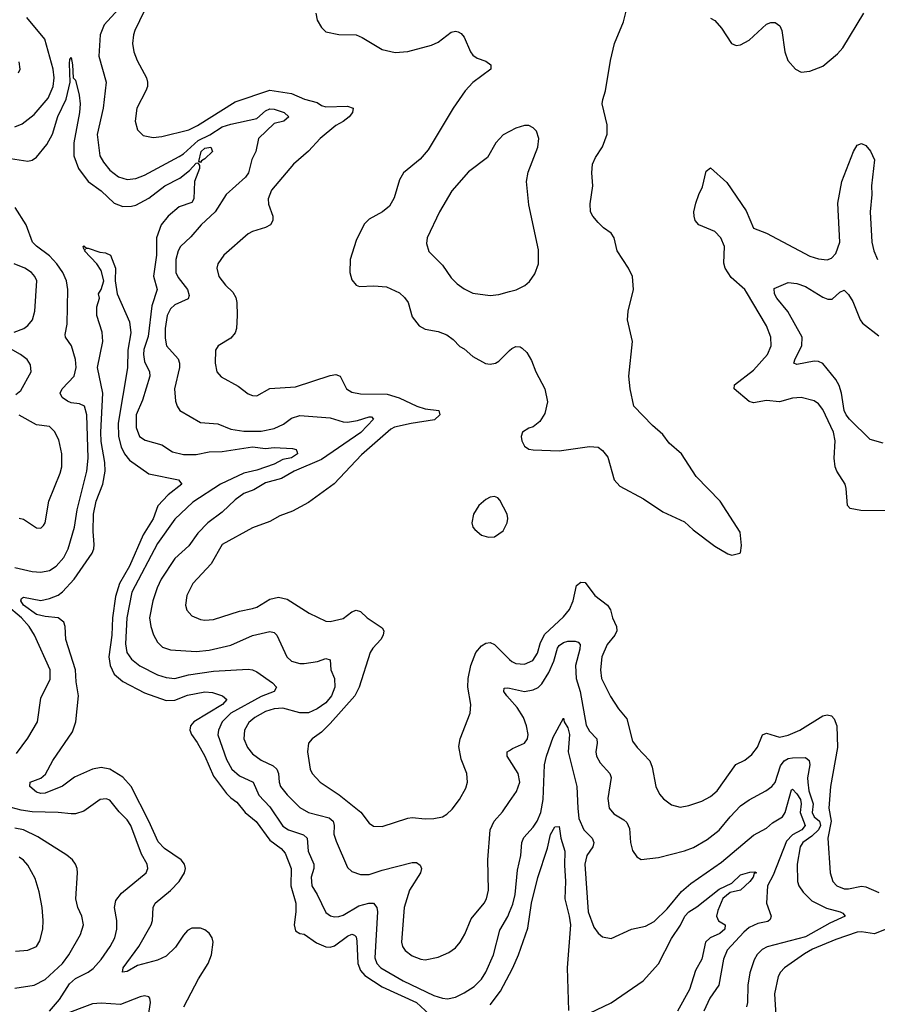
# Model space of a CAD drawing. Header units: inches. Extents: x 1173000 to 1307049, y 522583 to 678455.
# Tile 471 of 617: x 1217732 to 1221703, y 632822 to 637379. Entities that reach past the tile are written whole.
import ezdxf

# ---------------------------------------------------------------- set-up
doc = ezdxf.new("R2010")
doc.units = ezdxf.units.IN
doc.header["$MEASUREMENT"] = 0
doc.layers.add('B2613', color=7, linetype='Continuous')
doc.layers.add('B2623', color=7, linetype='Continuous')

msp = doc.modelspace()

# ---------------------------------------------------------------- linework, layer by layer
at = {"layer": 'B2613', "color": 5}
for points, elevation in [([(1218330, 637463.6), (1218265, 637330), (1218259.3, 637310), (1218255, 637270), (1218260.2, 637230), (1218275.5, 637190), (1218319.7, 637110), (1218323.9, 637090), (1218323.6, 637070), (1218316.9, 637050), (1218274.7, 636970), (1218266.9, 636910), (1218278, 636870), (1218304.1, 636844.1), (1218350, 636834.2), (1218390, 636838.8), (1218515.3, 636870), (1218555.9, 636890), (1218730, 636998.7), (1218890, 637053.6), (1218990, 637037.6), (1219050.9, 637010.9), (1219110, 636995.8), (1219130, 636982.2), (1219150, 636975.9), (1219250, 636978.6), (1219275.6, 636970), (1219273.5, 636950), (1219257.7, 636930), (1219230, 636908.4), (1219195.9, 636890), (1219124, 636830), (1219070, 636771), (1219000.2, 636710), (1218897.8, 636590), (1218883.2, 636550), (1218884.9, 636524.9), (1218903.6, 636470), (1218904.6, 636450), (1218894, 636430), (1218870, 636418), (1218810, 636399.3), (1218790, 636387.6), (1218677, 636290), (1218650.3, 636250), (1218644.6, 636230), (1218654.9, 636190), (1218685.7, 636150), (1218718.4, 636118.4), (1218733.4, 636093.4), (1218738.3, 636070), (1218739.5, 636010), (1218736.4, 635950), (1218730, 635929.2), (1218710, 635904.5), (1218650.7, 635870), (1218639.3, 635850), (1218637.4, 635790), (1218645.7, 635750), (1218665.6, 635725.6), (1218743.8, 635683.8), (1218790, 635647.4), (1218810, 635639.5), (1218830, 635638.7), (1218890, 635671.6), (1219010, 635680.6), (1219170, 635732.9), (1219196.6, 635736.6), (1219216.4, 635730), (1219245.2, 635670), (1219270, 635655.2), (1219310, 635647.8), (1219433.3, 635646.7), (1219489.7, 635629.7), (1219570.3, 635590), (1219610, 635578), (1219673.4, 635570), (1219676.8, 635550), (1219653.3, 635526.7), (1219544.6, 635510), (1219467.4, 635492.6), (1219450, 635484.1), (1219315.2, 635364.8), (1219188.4, 635231.6), (1219070, 635144.6), (1218995.1, 635104.9), (1218936.6, 635083.4), (1218890, 635056.4), (1218810, 635027.8), (1218670.2, 634950), (1218618.8, 634861.2), (1218534.3, 634770), (1218505.9, 634714.1), (1218500.2, 634670), (1218506.5, 634646.5), (1218530, 634620.2), (1218570, 634602.9), (1218590, 634599.7), (1218630, 634603), (1218750, 634641.8), (1218810, 634653.7), (1218830, 634659.7), (1218890, 634697.4), (1218930, 634706.7), (1218970, 634696.6), (1219072.5, 634632.5), (1219150, 634594.7), (1219170, 634594), (1219230, 634608), (1219270, 634638.2), (1219290, 634646.9), (1219310, 634640.2), (1219341.7, 634610), (1219410, 634563.8), (1219417.7, 634550), (1219414.7, 634530), (1219404.5, 634510), (1219367.2, 634470), (1219355, 634450), (1219304.7, 634290), (1219284, 634250), (1219170, 634122.2), (1219130, 634081.8), (1219086.3, 634050), (1219070.2, 634030), (1219064.9, 633990), (1219077.3, 633910), (1219086.3, 633890), (1219123.6, 633850), (1219211, 633791), (1219311.2, 633711.2), (1219350, 633660.3), (1219370, 633646), (1219410, 633644), (1219530, 633683.6), (1219550, 633686.7), (1219610, 633680.2), (1219650, 633681.7), (1219690, 633688.9), (1219710, 633701.1), (1219734.9, 633725.1), (1219768.6, 633770), (1219797.3, 633822.7), (1219806, 633850), (1219802.7, 633890), (1219776, 633956), (1219765.3, 634014.7), (1219771.1, 634050), (1219818, 634170), (1219820.5, 634210), (1219807.7, 634290), (1219807.9, 634330), (1219820.3, 634390), (1219844.1, 634450), (1219870, 634481.3), (1219890, 634493.2), (1219910, 634496.5), (1219930, 634486.7), (1220000, 634418.2)], 980), ([(1218190, 637428.9), (1218123.7, 637356.3), (1218104.4, 637310), (1218099.2, 637210), (1218132.1, 637090), (1218118.7, 636970), (1218091.6, 636848.4), (1218103.7, 636750), (1218119.7, 636719.7), (1218150, 636683.2), (1218190, 636652.8), (1218230, 636639.7), (1218270, 636643.9), (1218310, 636659.8), (1218470, 636746.1), (1218490, 636758.8), (1218559.2, 636820.8), (1218612.8, 636847.2), (1218670, 636882.9), (1218710, 636896.4), (1218830, 636921.8), (1218870, 636957.3), (1218890, 636966.2), (1218910, 636965.4), (1218956.9, 636950), (1218979.1, 636930), (1218955.8, 636910), (1218910, 636898.7), (1218838.7, 636830), (1218825.7, 636770), (1218807.1, 636732.9), (1218791.1, 636670), (1218777.6, 636650), (1218688.9, 636570), (1218638, 636490), (1218572.1, 636430), (1218525.2, 636374.8), (1218477.1, 636330), (1218465.3, 636310), (1218454.6, 636270), (1218455.9, 636210), (1218465.5, 636185.5), (1218508.6, 636130), (1218517.5, 636102.5), (1218512.5, 636087.5), (1218450, 636060.2), (1218430, 636040.3), (1218415.6, 636010), (1218405.7, 635950), (1218405.9, 635905.9), (1218412.8, 635870), (1218465.6, 635810), (1218472.2, 635790), (1218471.5, 635770), (1218449.5, 635670), (1218453.3, 635613.3), (1218460.8, 635590), (1218474, 635570), (1218570, 635514.9), (1218650, 635509.3), (1218710, 635484.6), (1218770, 635474), (1218850, 635474.6), (1218910, 635486.6), (1218953.6, 635506.4), (1218990, 635534.4), (1219030, 635547), (1219170, 635536.6), (1219230, 635518), (1219250, 635516.6), (1219295.8, 635524.2), (1219350, 635540.8), (1219361, 635541), (1219370.2, 635530.2), (1219311.7, 635468.3), (1219130, 635343.4), (1219003.6, 635290), (1218944.2, 635255.8), (1218870, 635235.2), (1218816.2, 635203.8), (1218770, 635186.6), (1218730, 635157.3), (1218670, 635100.2), (1218602.7, 635050), (1218557.5, 635002.5), (1218515.4, 634944.6), (1218450, 634885.8), (1218387.6, 634790), (1218368.3, 634750), (1218348.8, 634690), (1218333.9, 634610), (1218339.5, 634570), (1218351.7, 634531.7), (1218370, 634497.7), (1218394.3, 634474.3), (1218430, 634461.8), (1218550, 634454.7), (1218610, 634461.2), (1218710, 634484.8), (1218810, 634528.3), (1218890, 634546.8), (1218910, 634542.9), (1218923.5, 634530), (1218969.2, 634430), (1218990, 634409.3), (1219030, 634399.4), (1219050, 634399.5), (1219111.3, 634408.7), (1219150, 634423.1), (1219170, 634416), (1219172.3, 634370), (1219189.4, 634329.4), (1219190.8, 634290), (1219176.1, 634250), (1219150, 634217), (1219110, 634189.4), (1219068.9, 634171.1), (1219030, 634171.5), (1218950, 634192.4), (1218910, 634189), (1218870, 634177), (1218820.6, 634150), (1218793.4, 634126.6), (1218773.1, 634090), (1218770.8, 634050), (1218787.1, 634010), (1218810, 633981.1), (1218850, 633952.2), (1218905.7, 633925.7), (1218922.3, 633910), (1218930.6, 633890), (1218933.6, 633850), (1218939.8, 633830), (1218970, 633790.9), (1219030, 633732.5), (1219070, 633710.1), (1219165, 633685), (1219182.9, 633670), (1219188.7, 633650), (1219186.9, 633610), (1219197.1, 633577.1), (1219250, 633455.5), (1219270, 633436), (1219310, 633422.6), (1219350, 633422.3), (1219410, 633442.7), (1219550, 633477.8), (1219570, 633478), (1219586.2, 633466.2), (1219593, 633450), (1219588, 633430), (1219537.4, 633350), (1219512.6, 633270), (1219500.2, 633110), (1219504.1, 633090), (1219516.9, 633070), (1219550, 633045.6), (1219590, 633030.2), (1219610, 633027.3), (1219670, 633039.1), (1219718.7, 633061.3), (1219750, 633083.7), (1219771.1, 633110), (1219793.2, 633146.8), (1219822.3, 633217.7), (1219882, 633290), (1219893.6, 633310), (1219902.5, 633350), (1219899.8, 633490), (1219910.7, 633630), (1219928.8, 633670), (1219966.9, 633713.1), (1220000, 633760.2)], 960), ([(1217710, 636884.3), (1217743.2, 636896.8), (1217799.5, 636940.5), (1217864.1, 637015.9), (1217887.2, 637070), (1217891.3, 637110), (1217887.4, 637150), (1217849.5, 637289.5), (1217765.2, 637390)], 960), ([(1219103, 637410), (1219110, 637378), (1219130, 637342.8), (1219150, 637323.8), (1219210, 637310.3), (1219290, 637308.8), (1219317.4, 637297.4), (1219410, 637242), (1219470, 637227.1), (1219530, 637232.9), (1219638.4, 637261.6), (1219670, 637276), (1219730, 637321.3), (1219750, 637325.8), (1219762.6, 637322.6), (1219775.9, 637315.9), (1219790, 637298.4), (1219819.6, 637230), (1219830, 637215.8), (1219850, 637201.6), (1219890, 637187.3), (1219914, 637170), (1219913.4, 637150), (1219830, 637088.4), (1219794, 637050), (1219739.5, 636970), (1219623.5, 636776.5), (1219586.1, 636733.9), (1219508.9, 636670), (1219490, 636638), (1219465.6, 636554.4), (1219444.3, 636515.7), (1219412.4, 636490), (1219350, 636456.3), (1219327.6, 636432.4), (1219290, 636358), (1219262.7, 636270), (1219260.9, 636210), (1219270, 636174.8), (1219290, 636150.5), (1219304.9, 636144.9), (1219372.1, 636147.9), (1219430, 636142.2), (1219490, 636115.5), (1219514.1, 636094.1), (1219530.2, 636070.2), (1219550, 636004), (1219582.4, 635962.4), (1219610, 635946.7), (1219670, 635935.6), (1219710, 635920.2), (1219739.6, 635899.6), (1219770, 635867.4), (1219790, 635856), (1219830, 635820.2), (1219888.5, 635788.5), (1219910, 635785.5), (1219934.5, 635790), (1219950, 635799.5), (1220000, 635848)], 1020), ([(1217690, 636736.6), (1217770, 636724.3), (1217790, 636728.6), (1217810, 636743), (1217858.3, 636801.7), (1217883.7, 636850), (1217909.2, 636930.8), (1217948.1, 637011.9), (1217965.7, 637090), (1217963, 637177), (1217964.1, 637195.9), (1217970, 637204.7), (1217977.6, 637170), (1217980.7, 637110), (1217990, 637098.8), (1218008.4, 637030), (1218012.5, 636990), (1218009.3, 636949.3), (1217983.4, 636810), (1217983.4, 636750), (1218005.1, 636690), (1218049.8, 636629.8), (1218110, 636587.2), (1218170.2, 636530), (1218210, 636514.9), (1218250, 636515.6), (1218270, 636521.6), (1218330, 636553.3), (1218403.9, 636610), (1218474.4, 636645.6), (1218518.7, 636681.3), (1218550, 636715.6), (1218557.6, 636717.6), (1218565.1, 636705.1), (1218564.3, 636690), (1218541.9, 636630), (1218537.9, 636550), (1218530, 636533.7), (1218470, 636513), (1218420.5, 636470), (1218386.6, 636430), (1218365.5, 636370), (1218365.5, 636290), (1218352.3, 636192.3), (1218368.3, 636130), (1218344.5, 636055.5), (1218326.7, 635913.3), (1218307.7, 635852.3), (1218305.3, 635830), (1218310, 635798), (1218333.4, 635750), (1218335.4, 635730), (1218301.6, 635618.4), (1218272.3, 635550), (1218272.1, 635492.1), (1218286.9, 635450), (1218312.8, 635432.8), (1218390, 635411.1), (1218439.3, 635379.3), (1218490, 635366.6), (1218550, 635366.3), (1218610, 635379.8), (1218670, 635380.7), (1218810, 635402.3), (1218870, 635395.1), (1218910, 635399.7), (1218994.6, 635394.6), (1219012.2, 635390), (1219017.4, 635377.4), (1219018, 635370), (1218990, 635351.5), (1218950, 635344), (1218910, 635322.7), (1218830, 635294.6), (1218770, 635279.8), (1218662.7, 635230), (1218534.5, 635145.5), (1218450, 635067), (1218370, 634954.8), (1218252.1, 634730), (1218228.6, 634610), (1218222.4, 634490), (1218228.3, 634450), (1218250, 634419.3), (1218288.8, 634388.8), (1218370, 634346.3), (1218410, 634333.8), (1218450, 634330.1), (1218513.9, 634346.1), (1218630, 634363.7), (1218790, 634373.7), (1218810, 634370.2), (1218830, 634360.2), (1218902.3, 634310), (1218921.3, 634290), (1218910.4, 634270), (1218850, 634246.2), (1218710.6, 634170), (1218670.1, 634130), (1218652.5, 634090), (1218650.2, 634069.8), (1218690, 633955.6), (1218715.1, 633910), (1218750, 633879.5), (1218814, 633850), (1218839.4, 633790), (1218890, 633735), (1218950, 633646.9), (1218976.1, 633630), (1219046.4, 633606.4), (1219063.8, 633590), (1219068.3, 633530), (1219093.9, 633470), (1219094, 633450), (1219081.6, 633410), (1219085.1, 633370), (1219110.1, 633330.1), (1219150, 633246), (1219171.5, 633231.5), (1219190, 633227), (1219210, 633228.8), (1219230, 633234.5), (1219301.8, 633278.2), (1219349.4, 633289.4), (1219370, 633289.2), (1219386, 633270), (1219388.4, 633250), (1219376.3, 633036.3), (1219385.7, 633010), (1219405, 632990), (1219507.6, 632930), (1219650, 632863), (1219690, 632849.5), (1219712.3, 632847.7), (1219750, 632854.8), (1219790, 632874.2), (1219835.8, 632904.2), (1219870, 632937.6), (1219890.6, 632970), (1219926, 633050), (1219954.9, 633165.1), (1219991.9, 633228.1), (1220000, 633247.6)], 940), ([(1217726.2, 637133.8), (1217735.1, 637150), (1217730, 637184)], 980), ([(1220000, 636862), (1219970, 636846), (1219937, 636810), (1219898.2, 636741.8), (1219810, 636675.1), (1219733.2, 636586.8), (1219676.1, 636490), (1219618.7, 636370), (1219616.1, 636343.9), (1219627.1, 636307.1), (1219690, 636243.7), (1219730, 636185.3), (1219757.1, 636157.1), (1219790, 636134), (1219830, 636114.3), (1219910, 636103.1), (1219950, 636107), (1220000, 636120.6)], 1040), ([(1217710, 634844), (1217790, 634824.5), (1217830, 634822), (1217870, 634830.2), (1217902, 634850), (1217936, 634890), (1217956.2, 634930), (1217985.6, 635030), (1217997.9, 635110), (1218043.4, 635290), (1218048.8, 635350), (1218042.5, 635550), (1218032.6, 635590), (1218010, 635601.6), (1217970, 635606.1), (1217953.5, 635613.5), (1217928.7, 635630), (1217919.8, 635650), (1217929.8, 635670), (1217985, 635730), (1217994, 635770), (1217990, 635806), (1217972.3, 635870), (1217945.1, 635910), (1217942.7, 635922.7), (1217952.9, 635970), (1217955, 636130), (1217949.4, 636170), (1217932.6, 636210), (1217904.4, 636250), (1217870, 636285.7), (1217810.6, 636330.6), (1217792.4, 636350), (1217762.7, 636430), (1217710.7, 636510.7)], 940), ([(1218491.7, 632810), (1218560.3, 632939.7), (1218605.2, 633010), (1218620.9, 633050), (1218628.5, 633110), (1218622.9, 633130), (1218610, 633150.8), (1218590, 633166.8), (1218570, 633174.6), (1218530, 633173.5), (1218510, 633163.8), (1218490, 633142), (1218453.7, 633086.3), (1218410, 633045.2), (1218370, 633026.6), (1218278.1, 633001.9), (1218230, 632974), (1218207.6, 632970), (1218211.3, 632990), (1218283.4, 633090), (1218340.7, 633190), (1218347.2, 633210), (1218350.6, 633270), (1218360.2, 633290), (1218430, 633348.9), (1218470.5, 633390), (1218495.9, 633430), (1218499.5, 633450), (1218495.4, 633470), (1218480.7, 633490), (1218403.4, 633543.4), (1218373.5, 633573.5), (1218330.3, 633670), (1218248.7, 633830), (1218210, 633873.8), (1218150, 633909.5), (1218110, 633918.4), (1218070, 633909.5), (1217986.7, 633873.3), (1217930, 633831.5), (1217850, 633799.5), (1217830, 633797.7), (1217810, 633804.3), (1217779.1, 633830), (1217780.5, 633850), (1217831, 633869), (1217852.3, 633887.7), (1217885.8, 633950), (1217977.6, 634082.4), (1217992.1, 634130), (1218004.6, 634250), (1217994.1, 634314.1), (1217991, 634370), (1217945.5, 634510), (1217942.8, 634570), (1217936.7, 634590), (1217910, 634610.3), (1217850, 634616.2), (1217810, 634625.6), (1217750, 634669.6), (1217738, 634690), (1217740.3, 634699.7), (1217750, 634706.2), (1217830, 634691.5), (1217870, 634699.4), (1217910, 634716.3), (1217930, 634730.7), (1217985.1, 634790), (1218067.6, 634910), (1218075.4, 634930), (1218077, 634950), (1218072, 635010), (1218073.5, 635090), (1218087, 635150), (1218117.2, 635230), (1218128.5, 635290), (1218126.9, 635330), (1218110, 635427.3), (1218107.6, 635470), (1218117.6, 635650), (1218093.3, 635770), (1218118, 635890), (1218113.8, 635933.8), (1218089.3, 636010), (1218089.3, 636050), (1218102, 636090), (1218098, 636110), (1218110, 636131.3), (1218122.4, 636170), (1218110, 636218), (1218090, 636249.5), (1218033.2, 636310), (1218036.4, 636316.4), (1218030, 636318), (1218026, 636330), (1218030, 636333), (1218041.4, 636321.4), (1218050, 636322), (1218103, 636303), (1218130, 636300.2), (1218152.7, 636290), (1218175.2, 636230), (1218174, 636170), (1218184.2, 636110), (1218241.4, 635981.4), (1218247.1, 635930), (1218232.9, 635850), (1218231.9, 635768.1), (1218187.7, 635512.3), (1218189.2, 635450), (1218202.3, 635402.3), (1218218.2, 635370), (1218240.4, 635340.4), (1218330, 635277.3), (1218467.3, 635250), (1218483.1, 635230), (1218420, 635180), (1218371.3, 635128.7), (1218350, 635068.8), (1218304.8, 634995.2), (1218240.8, 634850), (1218193.8, 634770), (1218176.5, 634710), (1218162.3, 634610), (1218159.6, 634530), (1218145, 634430), (1218150.5, 634390), (1218170, 634349.4), (1218210, 634315.5), (1218310, 634264.2), (1218410, 634227.7), (1218450, 634229.2), (1218510, 634253.1), (1218590, 634268.4), (1218625, 634265), (1218670.6, 634250), (1218692, 634232), (1218671.5, 634210), (1218538.2, 634130), (1218522.7, 634110), (1218520.5, 634090), (1218527.9, 634070), (1218553.8, 634033.8), (1218589.7, 633970), (1218630, 633878.2), (1218690, 633797.7), (1218710, 633777.2), (1218738, 633758), (1218776.6, 633710), (1218827.8, 633667.8), (1218890, 633582.1), (1218942.7, 633542.7), (1218961.7, 633521.7), (1218989.7, 633450), (1218987.4, 633370), (1219010.1, 633289.9), (1219010.7, 633249.3), (1219003.5, 633190), (1219010, 633162.4), (1219029.3, 633149.3), (1219050, 633146), (1219106.9, 633106.9), (1219150, 633087.8), (1219170, 633086.6), (1219190, 633092.6), (1219250, 633137.7), (1219270, 633146.4), (1219282, 633142), (1219290, 633134.4), (1219293.8, 633113.8), (1219297.7, 633010), (1219310, 632977.7), (1219330, 632955.4), (1219410, 632902.7), (1219569.6, 632829.6), (1219630, 632774.6)], 920), ([(1217706.5, 635933.5), (1217751.1, 635950), (1217770, 635963.2), (1217791.4, 635990), (1217803.2, 636030), (1217811.4, 636170), (1217803.1, 636190), (1217787.1, 636210), (1217756.3, 636230), (1217706.6, 636250)], 960), ([(1217715.2, 635644.8), (1217737.1, 635662.9), (1217785.1, 635750), (1217782.4, 635782.4), (1217767, 635807), (1217736.9, 635830), (1217690, 635855.8)], 960), ([(1217730, 635072.7), (1217750, 635067.2), (1217810, 635026.7), (1217830, 635025.2), (1217842, 635038), (1217850, 635050.8), (1217867.4, 635150), (1217919.6, 635280.4), (1217926.9, 635310), (1217927.3, 635370), (1217914.2, 635434.2), (1217893.8, 635473.8), (1217870, 635496), (1217810, 635504.5), (1217730, 635549.2)], 960), ([(1217717.9, 633982.1), (1217770, 634054), (1217814.2, 634130), (1217830, 634238.8), (1217872.9, 634327.1), (1217873.5, 634370), (1217801.1, 634530), (1217775.9, 634570), (1217740.4, 634610), (1217671.9, 634670)], 940), ([(1220000, 634235.8), (1219987.3, 634250), (1219974.2, 634270), (1219975.5, 634284.5), (1219990, 634286.7), (1220000, 634284.6)], 960), ([(1220000, 633953.8), (1219989.8, 633970), (1219989.8, 633990), (1220000, 633996.7)], 960), ([(1217870.9, 632790), (1217916.4, 632843.6), (1217963.1, 632916.9), (1217990, 632940.8), (1218049.8, 632970), (1218072.6, 632987.4), (1218110, 633029.3), (1218151.2, 633090), (1218173.6, 633130), (1218182.6, 633170), (1218182.4, 633210), (1218170.6, 633270), (1218177.3, 633302.7), (1218204.3, 633335.7), (1218318.5, 633430), (1218325.3, 633450), (1218322.5, 633470), (1218296.3, 633516.3), (1218246.9, 633650), (1218230, 633675.8), (1218192.8, 633712.8), (1218150, 633766), (1218133.4, 633773.4), (1218104.9, 633770), (1218030, 633715.3), (1217990, 633703.5), (1217970, 633703.5), (1217909.8, 633709.8), (1217790, 633713.2), (1217739.9, 633719.9), (1217693.4, 633733.4)], 940), ([(1217710, 632897.1), (1217799.5, 632910), (1217850, 632936.8), (1217931.3, 633010), (1217959.5, 633050), (1218014.5, 633145.5), (1218027.2, 633190), (1218020.7, 633230), (1218002.3, 633270), (1217992.8, 633310), (1218000.4, 633430), (1217999.1, 633450), (1217991.3, 633470), (1217976.3, 633490), (1217950, 633512.1), (1217816.4, 633596.4), (1217750, 633628.9), (1217710, 633637.3)], 960), ([(1217712.6, 633067.4), (1217770, 633072.7), (1217809.6, 633090), (1217825.3, 633114.7), (1217840.3, 633170), (1217841.8, 633210), (1217836.5, 633270), (1217822.6, 633342.6), (1217804.2, 633404.2), (1217770, 633465.4), (1217750, 633488.2), (1217730, 633502.3)], 980), ([(1219910, 632818.6), (1219958.3, 632881.7), (1220000, 632961.3)], 920), ([(1218322.6, 632730), (1218338.3, 632830), (1218335.6, 632850), (1218330, 632857), (1218310, 632861.3), (1218290, 632856.9), (1218198.8, 632821.2), (1218110, 632827.6), (1218070, 632824.4), (1217926.4, 632770)], 940)]:
    msp.add_lwpolyline(points, dxfattribs=dict(at, elevation=elevation))
for points, elevation in [([(1218570, 636718), (1218562.4, 636722.4), (1218572.8, 636770), (1218590, 636785), (1218617.6, 636790), (1218624.3, 636770), (1218590, 636735.6), (1218573.7, 636726.3)], 940), ([(1219930, 635171.8), (1219910, 635169.4), (1219890, 635158.4), (1219858, 635130), (1219833, 635090), (1219825.5, 635050), (1219830.6, 635030), (1219839, 635019), (1219870, 634992.7), (1219903.4, 634983.4), (1219930, 634985.7), (1219970, 635014), (1219989.6, 635050), (1219991.6, 635070), (1219989.4, 635090), (1219955.9, 635155.9), (1219946.6, 635166.6)], 1020)]:
    msp.add_lwpolyline(points, close=True, dxfattribs=dict(at, elevation=elevation))
at = {"layer": 'B2623', "color": 5}
for points, elevation in [([(1220000, 635848), (1220010, 635857.6), (1220030, 635866.4), (1220050, 635865.5), (1220059.2, 635859.2), (1220079.6, 635839.6), (1220102.4, 635802.4), (1220122.6, 635750), (1220163.6, 635670), (1220176, 635610), (1220164.2, 635555.8), (1220140.6, 635519.4), (1220110, 635494.5), (1220090, 635489.3), (1220060.7, 635470), (1220053.4, 635450), (1220056.3, 635430), (1220070, 635406), (1220090, 635390.8), (1220110, 635387.7), (1220230, 635384.4), (1220370, 635403.1), (1220410, 635400.5), (1220430, 635385.5), (1220454.5, 635354.5), (1220484.2, 635250), (1220510, 635219.5), (1220621, 635161), (1220710, 635101.1), (1220810, 635055.5), (1220850, 635018.4), (1220950, 634943), (1221010, 634906.8), (1221030, 634901), (1221066, 634910), (1221068.9, 634911.1), (1221074.5, 634945.5), (1221067.2, 635007.2), (1220975.6, 635150), (1220864.7, 635264.7), (1220795.8, 635370), (1220739.6, 635419.6), (1220710, 635458.9), (1220661.6, 635501.6), (1220575.8, 635590), (1220558, 635670), (1220552.4, 635730), (1220569.6, 635890), (1220546.3, 635990), (1220549.7, 636030), (1220573.7, 636130), (1220569.7, 636190), (1220551.2, 636230), (1220498.3, 636310), (1220485.1, 636370), (1220470, 636392), (1220435.6, 636415.6), (1220410, 636440.7), (1220385.6, 636470), (1220375.6, 636490), (1220373.6, 636526.4), (1220385.1, 636610), (1220380.7, 636670), (1220384.7, 636710), (1220398.6, 636741.4), (1220429.8, 636790.2), (1220452.6, 636850), (1220452.3, 636892.3), (1220429.6, 636990), (1220432.3, 637010), (1220445.1, 637050), (1220467.3, 637190), (1220485.6, 637270), (1220527.3, 637370), (1220551.8, 637468.2)], 1020), ([(1220930, 637386.4), (1220950, 637375.5), (1220980.7, 637340.7), (1221027.7, 637270), (1221050, 637259.3), (1221070, 637262.4), (1221110, 637284.9), (1221190, 637359.5), (1221210, 637367), (1221230, 637366.7), (1221251.1, 637351.1), (1221260.3, 637330), (1221274.3, 637230), (1221288.9, 637190), (1221323.8, 637150), (1221350, 637137), (1221390, 637141.7), (1221450, 637164.4), (1221517.8, 637222.2), (1221543.5, 637250), (1221640.8, 637410)], 1020), ([(1220000, 636120.6), (1220031, 636129), (1220071, 636149), (1220092.4, 636167.6), (1220117.7, 636202.3), (1220134.7, 636250), (1220134.2, 636314.2), (1220090, 636522), (1220078, 636630), (1220086.8, 636673.2), (1220131.2, 636790), (1220135.1, 636830), (1220124.2, 636864.2), (1220110, 636879.3), (1220090, 636889.4), (1220070, 636889.6), (1220030, 636878), (1220000, 636862)], 1040), ([(1221750, 635105.2), (1221626.9, 635106.9), (1221577.1, 635117.1), (1221564.4, 635130), (1221559.2, 635210), (1221553.7, 635230), (1221514.8, 635290), (1221507.7, 635310), (1221502.5, 635350), (1221507.5, 635430), (1221499.9, 635470), (1221450, 635574.3), (1221430, 635602), (1221410, 635614.4), (1221350, 635630.7), (1221310, 635627.2), (1221250, 635610.5), (1221190, 635616.7), (1221130, 635605.4), (1221110, 635612.7), (1221040.4, 635670), (1221041, 635690), (1221130, 635757.5), (1221194.6, 635830), (1221211.6, 635870), (1221209.8, 635910), (1221190, 635962.6), (1221097.9, 636117.9), (1221089.9, 636130), (1221026.7, 636186.7), (1220997.9, 636230), (1220992.7, 636252.7), (1220995.3, 636330), (1220979.1, 636370), (1220950, 636398.8), (1220876.2, 636430), (1220859.7, 636450), (1220854.7, 636470), (1220854, 636490), (1220862.7, 636530), (1220875.8, 636570), (1220894.2, 636605.8), (1220910, 636678), (1220930, 636694), (1221005.9, 636625.9), (1221095.4, 636495.4), (1221130, 636414.9), (1221190, 636391.6), (1221390, 636285.6), (1221430, 636271.9), (1221470, 636267.2), (1221490, 636275.9), (1221510, 636297.2), (1221529.9, 636350), (1221519.9, 636530), (1221538.2, 636630), (1221592.8, 636770), (1221610, 636799.3), (1221630, 636806), (1221650, 636796.4), (1221671.5, 636771.5), (1221690.2, 636730.2), (1221676.4, 636610), (1221677.4, 636570), (1221670.2, 636490), (1221677, 636350), (1221686.9, 636310), (1221703.3, 636270)], 980), ([(1221730, 635419.2), (1221670, 635436.5), (1221573.4, 635530), (1221558.7, 635550), (1221549.9, 635570), (1221537.6, 635650), (1221525.8, 635685.8), (1221510, 635714.5), (1221450, 635788.5), (1221430, 635797.5), (1221410, 635799.5), (1221330, 635783.7), (1221316.9, 635790), (1221321.8, 635810), (1221352.6, 635870), (1221354.2, 635910), (1221289, 636029), (1221237.3, 636090), (1221226.2, 636110), (1221224.7, 636135.3), (1221290, 636162.7), (1221330, 636158), (1221370, 636143.8), (1221450, 636095.4), (1221473.9, 636086.1), (1221493.5, 636086.5), (1221530, 636118.9), (1221550, 636126.7), (1221570, 636107.2), (1221590, 636074.7), (1221623.7, 635990), (1221634.1, 635974.1), (1221710, 635916.3)], 960), ([(1220000, 634418.2), (1220010, 634408.4), (1220030, 634398.5), (1220070, 634396.1), (1220107.5, 634412.5), (1220130, 634447.7), (1220143.9, 634496.1), (1220164.2, 634535.8), (1220250, 634615.2), (1220278.3, 634650), (1220295, 634690), (1220310, 634760.3), (1220330, 634775.8), (1220350, 634773.8), (1220394.7, 634714.7), (1220453.4, 634670), (1220467.4, 634647.4), (1220476.8, 634610), (1220494.7, 634570), (1220497.3, 634550), (1220487.1, 634530), (1220452.3, 634487.7), (1220427.8, 634430), (1220420.6, 634370), (1220426.4, 634330), (1220466.9, 634246.9), (1220504.9, 634190), (1220543.4, 634143.4), (1220570, 634040.4), (1220591.7, 634010), (1220649.4, 633949.4), (1220660, 633920), (1220676.9, 633830), (1220694.7, 633794.7), (1220712.5, 633772.5), (1220750, 633744.9), (1220790, 633734.4), (1220830, 633742), (1220890, 633762), (1220930, 633784.1), (1220961.8, 633810), (1221048.4, 633931.6), (1221090, 633951.7), (1221122, 633978), (1221147.5, 634012.5), (1221170.7, 634069.3), (1221190, 634076.9), (1221250, 634059), (1221290, 634067.5), (1221344.8, 634090), (1221450, 634157.7), (1221470, 634161.7), (1221490, 634157.1), (1221502.4, 634142.4), (1221515, 634110), (1221517.7, 634010), (1221486.4, 633830), (1221478.4, 633730), (1221489.3, 633670), (1221473.1, 633590), (1221484.4, 633430), (1221496.5, 633390), (1221516, 633370), (1221550, 633356.6), (1221570, 633355.5), (1221630, 633368.3), (1221650, 633365.3), (1221710, 633338.5)], 980), ([(1220000, 634284.6), (1220070, 634269.5), (1220110, 634277), (1220132, 634288), (1220150, 634305.8), (1220182.8, 634357.2), (1220205.4, 634410), (1220222.3, 634470), (1220230, 634483.2), (1220250, 634496.6), (1220270, 634502.6), (1220303.4, 634503.4), (1220318.2, 634498.2), (1220326.6, 634486.6), (1220325.8, 634465.8), (1220304.8, 634390), (1220308.4, 634330), (1220327, 634270), (1220354.3, 634114.3), (1220370, 634085.4), (1220404.7, 634050), (1220406.4, 634030), (1220399.7, 633990), (1220402.9, 633970), (1220419.5, 633939.5), (1220464.7, 633890), (1220470, 633870.8), (1220455, 633775), (1220461.3, 633730), (1220482.6, 633702.6), (1220530, 633676.1), (1220543.6, 633663.6), (1220554.8, 633634.8), (1220560.7, 633570), (1220570, 633534), (1220590, 633504.9), (1220610, 633492.4), (1220690, 633500.7), (1220810, 633531.8), (1220852.2, 633547.8), (1220915.6, 633584.4), (1220970, 633627.7), (1221021.1, 633690), (1221070, 633739.8), (1221110, 633768.7), (1221186.9, 633810), (1221214.6, 633830), (1221230, 633848), (1221254.7, 633925.3), (1221271.4, 633948.6), (1221290, 633958.9), (1221310, 633963.3), (1221370, 633964.7), (1221386.7, 633950), (1221390.1, 633930.1), (1221380.1, 633870), (1221380.9, 633850), (1221385.5, 633810), (1221406.4, 633750), (1221400.7, 633710), (1221410.9, 633690), (1221435.2, 633670), (1221439.9, 633650), (1221430, 633629.9), (1221400.3, 633599.7), (1221358.1, 633570), (1221346.3, 633550), (1221331.6, 633470), (1221333.4, 633390), (1221340.2, 633370), (1221360.1, 633340.1), (1221400, 633300), (1221467.1, 633267.1), (1221530.8, 633250), (1221543.4, 633243.4), (1221553.7, 633230), (1221483.3, 633196.7), (1221370, 633133.6), (1221192.8, 633087.2), (1221170, 633075.1), (1221147.1, 633052.9), (1221132, 633028), (1221112.8, 632967.2), (1221102.8, 632910), (1221102.1, 632830), (1221097.1, 632810)], 960), ([(1220000, 633996.7), (1220014.1, 634005.9), (1220069.2, 634030.8), (1220083.5, 634050), (1220085.8, 634070), (1220079.1, 634110), (1220064.2, 634150), (1220035.8, 634195.8), (1220000, 634235.8)], 960), ([(1220000, 633247.6), (1220015.4, 633284.6), (1220025.6, 633330), (1220037.6, 633442.4), (1220052.4, 633510), (1220057.3, 633570), (1220066.6, 633593.4), (1220110, 633642.2), (1220128, 633670), (1220144.9, 633710), (1220155.4, 633770), (1220161.6, 633930), (1220170.8, 633970), (1220202.4, 634057.6), (1220250, 634146), (1220253.6, 634130), (1220270, 634102), (1220277.4, 634070), (1220271.8, 633990), (1220312.2, 633830), (1220315.6, 633730), (1220321.7, 633681.7), (1220343.9, 633630), (1220382, 633590), (1220390.2, 633570), (1220386.2, 633550), (1220358.3, 633510), (1220348.3, 633470), (1220364.5, 633250), (1220390, 633178.7), (1220410, 633150.3), (1220430, 633134.6), (1220470, 633126), (1220565.2, 633170), (1220630, 633183.1), (1220670, 633204.2), (1220730, 633263.6), (1220796.9, 633343.1), (1220838.8, 633381.2), (1220981, 633479), (1221130, 633605.2), (1221190, 633636.9), (1221217.8, 633662.2), (1221263.9, 633690), (1221276.6, 633710), (1221305.5, 633814.5), (1221310, 633816.9), (1221330, 633796.1), (1221346.4, 633770), (1221350.6, 633750), (1221344.9, 633710), (1221368.8, 633650), (1221353.7, 633630), (1221310, 633605.8), (1221283, 633577), (1221220.5, 633419.5), (1221195.1, 633370), (1221190.2, 633290), (1221211.2, 633230), (1221206.4, 633213.6), (1221195.5, 633204.5), (1221150, 633195), (1221110, 633177.5), (1221084.3, 633155.7), (1221007.9, 633072.1), (1220991.2, 633030), (1220969.4, 632910.6), (1220927.1, 632850), (1220899, 632790)], 940), ([(1220000, 633760.2), (1220032.9, 633807.1), (1220047.3, 633850), (1220040.2, 633890), (1220000, 633953.8)], 960), ([(1220000, 632961.3), (1220015, 632990), (1220041.8, 633050), (1220085.3, 633174.7), (1220101.6, 633290), (1220130.7, 633409.3), (1220175.6, 633544.4), (1220190, 633607), (1220210, 633643.7), (1220230, 633644), (1220238.1, 633590), (1220256.2, 633530), (1220254, 633466), (1220259.4, 633390), (1220256, 633310), (1220276.6, 633230), (1220281.6, 633190), (1220267.2, 632990), (1220273.4, 632793.4)], 920), ([(1220370, 632780.8), (1220470, 632828.5), (1220618.4, 632930), (1220690, 633008.3), (1220750, 633126.4), (1220791.3, 633188.7), (1220812.2, 633230), (1220829.9, 633250), (1220867.3, 633272.7), (1220970, 633355.1), (1221030, 633381.9), (1221070, 633420.9), (1221113, 633433), (1221135.3, 633435.3), (1221142.8, 633430), (1221132.8, 633427.2), (1221127.7, 633410), (1221112, 633390), (1221070, 633350), (1221021, 633339), (1220987.9, 633312.1), (1220963.7, 633256.3), (1220958.3, 633230), (1220968, 633208), (1220998.4, 633190), (1220996.2, 633170), (1220973.4, 633150), (1220929.2, 633130), (1220906.9, 633110), (1220890.1, 633030), (1220861.2, 632978.8), (1220833.4, 632890), (1220777.5, 632790)], 920), ([(1221770, 633179.9), (1221690, 633148), (1221630, 633157.8), (1221610, 633156), (1221510, 633122), (1221403.3, 633076.7), (1221365.1, 633054.9), (1221272.7, 632990), (1221254, 632970), (1221243, 632950), (1221227.5, 632870), (1221232.4, 632770)], 980)]:
    msp.add_lwpolyline(points, dxfattribs=dict(at, elevation=elevation))

doc.saveas('drawing.dxf')
